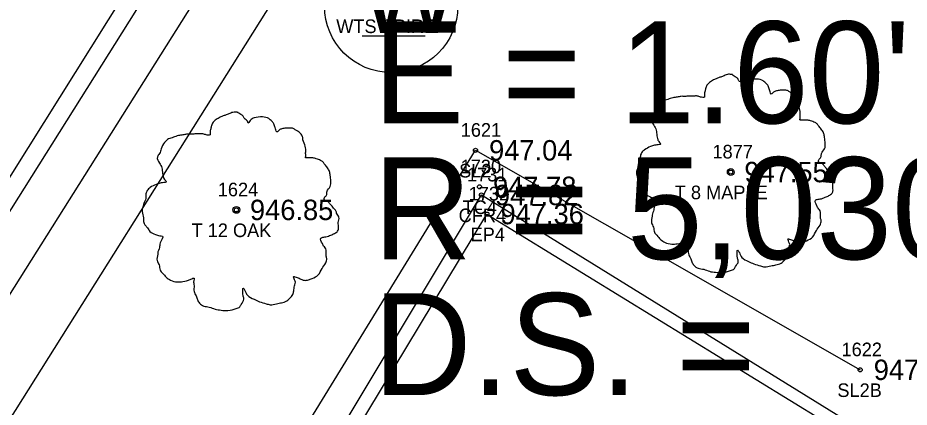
# Model space of a CAD drawing. Extents: x 1575382 to 1578175, y 1099175 to 1101955.
# Drawn here: x 1576548.8 to 1576614.5, y 1099768.1 to 1099796.8 of the extents above; entities that cross this region are included whole.
import ezdxf

# ---------------------------------------------------------------- set-up
doc = ezdxf.new("R2010")
doc.units = 0
for name, color, linetype in [('RD_EX_Conc', 7, 'Continuous'), ('RD_EX_Conc_txCode', 7, 'Continuous'), ('RD_EX_Road', 7, 'Continuous'), ('RD_EX_Road_txCode', 7, 'Continuous'), ('RD_EX_TX_Conc_ELEV', 7, 'Continuous'), ('RD_EX_TX_Road_ELEV', 7, 'Continuous'), ('RD_EX_TX_VEG_ELEV', 7, 'Continuous'), ('RD_EX_UT', 7, 'Continuous'), ('RD_EX_UT_txCode', 7, 'Continuous'), ('RD_EX_VEG', 7, 'Continuous'), ('RD_EX_VEG_txCode', 7, 'Continuous'), ('RD_HC_Cl', 7, 'Continuous'), ('RD_HC_Data', 7, 'Continuous'), ('RD_SMD_Locator', 7, 'Continuous')]:
    doc.layers.add(name, color=color, linetype=linetype)

msp = doc.modelspace()

# ---------------------------------------------------------------- linework, layer by layer
at = {"layer": 'RD_EX_Conc'}
for points in [[(1576450.235, 1099618.334), (1576484.555, 1099677.797), (1576510.13, 1099721.55), (1576536.538, 1099763.936), (1576563.693, 1099807.111), (1576571.964, 1099817.021), (1576576.776, 1099820.054)], [(1576453.647, 1099622.737), (1576455.839, 1099621.557), (1576487.037, 1099675.928), (1576513, 1099720.16), (1576539.031, 1099761.823), (1576566.502, 1099805.381), (1576570.901, 1099812.602)], [(1576460.327, 1099619.053), (1576491.046, 1099673.036), (1576516.278, 1099716.119), (1576543.314, 1099759.418), (1576570.496, 1099802.589), (1576575.596, 1099809.118)], [(1576550.99, 1099730.502), (1576563.183, 1099723.06), (1576566.16, 1099722.72), (1576568.087, 1099724.089), (1576568.344, 1099727.767), (1576566.233, 1099729.776), (1576554.657, 1099736.543), (1576582.962, 1099783.724), (1576613.645, 1099764.773)]]:
    msp.add_lwpolyline(points, dxfattribs=at)
at = {"layer": 'RD_EX_Road'}
for points in [[(1576450.235, 1099618.334), (1576449.119, 1099618.925), (1576483.24, 1099678.307), (1576508.192, 1099720.981), (1576535.391, 1099764.557), (1576562.556, 1099807.864), (1576568.652, 1099815.292), (1576571.434, 1099817.501), (1576576.559, 1099821.017), (1576582.034, 1099822.664), (1576588.157, 1099823.791), (1576596.806, 1099822.845), (1576604.563, 1099819.901), (1576624.361, 1099808.149), (1576638.145, 1099802.713)], [(1576551.225, 1099729.305), (1576562.797, 1099722.393), (1576566.143, 1099721.751), (1576568.705, 1099723.652), (1576569.062, 1099728.001), (1576566.647, 1099730.438), (1576555.914, 1099736.833), (1576583.37, 1099782.321), (1576613.106, 1099764.068)]]:
    msp.add_lwpolyline(points, dxfattribs=at)
at = {"layer": 'RD_EX_UT'}
msp.add_line((1576574.187, 1099795.428), (1576578.816, 1099795.428), dxfattribs=at)
msp.add_circle((1576576.315, 1099797.636), 4.908, dxfattribs=at)
at = {"layer": 'RD_EX_VEG'}
msp.add_lwpolyline([(1576509.475, 1099607.149), (1576506.299, 1099616.087), (1576485.223, 1099628.587), (1576582.526, 1099787.012), (1576610.846, 1099770.862)], dxfattribs=at)
for centre, radius in [((1576601.32, 1099785.411), 0.25), ((1576601.307, 1099785.392), 0.0001), ((1576564.923, 1099782.627), 0.25), ((1576564.911, 1099782.608), 0.0001)]:
    msp.add_circle(centre, radius, dxfattribs=at)
for points in [[(1576601.452, 1099792.578), (1576601.152, 1099792.603), (1576600.827, 1099792.503), (1576600.577, 1099792.403), (1576600.352, 1099792.328), (1576600.127, 1099792.228), (1576599.827, 1099792.053), (1576599.602, 1099791.853), (1576599.477, 1099791.603), (1576599.427, 1099791.379), (1576599.378, 1099791.104), (1576599.378, 1099790.929), (1576599.253, 1099790.904), (1576599.103, 1099790.929), (1576598.853, 1099791.004), (1576598.603, 1099791.004), (1576598.353, 1099791.004), (1576598.003, 1099790.979), (1576597.653, 1099790.979), (1576597.378, 1099790.929), (1576597.054, 1099790.879), (1576596.679, 1099790.754), (1576596.329, 1099790.629), (1576596.029, 1099790.379), (1576595.779, 1099789.904), (1576595.654, 1099789.554), (1576595.504, 1099789.304), (1576595.654, 1099788.855), (1576595.829, 1099788.505), (1576595.854, 1099788.305), (1576595.929, 1099787.88), (1576596.029, 1099787.655), (1576596.154, 1099787.455), (1576596.079, 1099787.43), (1576595.704, 1099787.38), (1576595.404, 1099787.28), (1576594.979, 1099787.055), (1576594.755, 1099786.831), (1576594.655, 1099786.506), (1576594.63, 1099786.156), (1576594.53, 1099785.956), (1576594.455, 1099785.681), (1576594.43, 1099785.606), (1576594.38, 1099785.281), (1576594.48, 1099784.831), (1576594.505, 1099784.482), (1576594.63, 1099784.257), (1576594.78, 1099784.082), (1576594.954, 1099783.832), (1576595.354, 1099783.607), (1576595.679, 1099783.507), (1576595.879, 1099783.482), (1576595.704, 1099782.982), (1576595.654, 1099782.632), (1576595.529, 1099782.233), (1576595.529, 1099782.158), (1576595.479, 1099781.683), (1576595.629, 1099781.358), (1576595.704, 1099780.983), (1576595.879, 1099780.758), (1576596.154, 1099780.458), (1576596.479, 1099780.233), (1576596.979, 1099780.108), (1576597.378, 1099780.133), (1576597.953, 1099780.308), (1576598.203, 1099780.383), (1576598.178, 1099780.208), (1576598.203, 1099779.834), (1576598.203, 1099779.409), (1576598.353, 1099779.084), (1576598.453, 1099778.809), (1576598.603, 1099778.559), (1576598.928, 1099778.334), (1576599.328, 1099778.259), (1576599.752, 1099778.109), (1576600.202, 1099778.034), (1576600.702, 1099778.009), (1576601.302, 1099778.159), (1576601.577, 1099778.284), (1576601.677, 1099778.459), (1576601.876, 1099778.834), (1576601.826, 1099779.059), (1576601.851, 1099779.659), (1576601.951, 1099779.484), (1576602.126, 1099779.134), (1576602.626, 1099778.834), (1576603.026, 1099778.659), (1576603.501, 1099778.509), (1576603.801, 1099778.434), (1576604.275, 1099778.509), (1576604.65, 1099778.584), (1576605.025, 1099778.709), (1576605.325, 1099778.984), (1576605.5, 1099779.259), (1576605.55, 1099779.534), (1576605.625, 1099779.909), (1576605.675, 1099780.083)], [(1576605.675, 1099780.083), (1576605.6, 1099780.258), (1576605.55, 1099780.508), (1576605.625, 1099780.483), (1576605.8, 1099780.433), (1576606.075, 1099780.308), (1576606.3, 1099780.233), (1576606.624, 1099780.258), (1576606.899, 1099780.358), (1576607.349, 1099780.633), (1576607.624, 1099781.108), (1576607.899, 1099781.508), (1576607.974, 1099781.833), (1576607.924, 1099782.058), (1576607.899, 1099782.557), (1576607.699, 1099782.807), (1576607.649, 1099782.932), (1576607.549, 1099783.332), (1576607.624, 1099783.382), (1576607.899, 1099783.432), (1576608.274, 1099783.557), (1576608.549, 1099783.682), (1576608.773, 1099783.857), (1576608.848, 1099784.082), (1576608.823, 1099784.482), (1576608.873, 1099784.881), (1576608.798, 1099785.031), (1576608.698, 1099785.181), (1576608.623, 1099785.381), (1576608.474, 1099785.531), (1576608.374, 1099785.681), (1576608.274, 1099785.781), (1576608.149, 1099785.931), (1576607.974, 1099786.056), (1576607.824, 1099786.106), (1576607.774, 1099786.256), (1576607.924, 1099786.456), (1576607.974, 1099786.556), (1576607.999, 1099786.781), (1576608.224, 1099787.13), (1576608.274, 1099787.53), (1576608.224, 1099787.955), (1576608.174, 1099788.23), (1576608.024, 1099788.505), (1576607.824, 1099788.755), (1576607.699, 1099788.93), (1576607.524, 1099789.055), (1576607.199, 1099789.18), (1576606.949, 1099789.229), (1576606.599, 1099789.229), (1576606.399, 1099789.279), (1576606.424, 1099789.329), (1576606.424, 1099789.479), (1576606.424, 1099789.754), (1576606.349, 1099790.204), (1576606.2, 1099790.704), (1576606.2, 1099790.729), (1576606.1, 1099790.979), (1576605.875, 1099791.179), (1576605.7, 1099791.279), (1576605.5, 1099791.404), (1576605.25, 1099791.429), (1576604.95, 1099791.429), (1576604.675, 1099791.379), (1576604.475, 1099791.279), (1576604.3, 1099791.154), (1576604.225, 1099791.304), (1576604.125, 1099791.603), (1576604.075, 1099791.753), (1576603.926, 1099791.928), (1576603.701, 1099792.128), (1576603.251, 1099792.253), (1576602.626, 1099792.178), (1576602.326, 1099791.978), (1576602.176, 1099791.803), (1576602.126, 1099791.928), (1576601.926, 1099792.128), (1576601.826, 1099792.303), (1576601.652, 1099792.428), (1576601.502, 1099792.528), (1576601.402, 1099792.578)], [(1576565.055, 1099789.794), (1576564.755, 1099789.819), (1576564.43, 1099789.719), (1576564.181, 1099789.619), (1576563.956, 1099789.544), (1576563.731, 1099789.444), (1576563.431, 1099789.27), (1576563.206, 1099789.07), (1576563.081, 1099788.82), (1576563.031, 1099788.595), (1576562.981, 1099788.32), (1576562.981, 1099788.145), (1576562.856, 1099788.12), (1576562.706, 1099788.145), (1576562.456, 1099788.22), (1576562.206, 1099788.22), (1576561.956, 1099788.22), (1576561.607, 1099788.195), (1576561.257, 1099788.195), (1576560.982, 1099788.145), (1576560.657, 1099788.095), (1576560.282, 1099787.97), (1576559.932, 1099787.845), (1576559.633, 1099787.595), (1576559.383, 1099787.121), (1576559.258, 1099786.771), (1576559.108, 1099786.521), (1576559.258, 1099786.071), (1576559.433, 1099785.721), (1576559.458, 1099785.521), (1576559.533, 1099785.096), (1576559.633, 1099784.872), (1576559.757, 1099784.672), (1576559.683, 1099784.647), (1576559.308, 1099784.597), (1576559.008, 1099784.497), (1576558.583, 1099784.272), (1576558.358, 1099784.047), (1576558.258, 1099783.722), (1576558.233, 1099783.372), (1576558.133, 1099783.172), (1576558.058, 1099782.897), (1576558.033, 1099782.822), (1576557.983, 1099782.498), (1576558.083, 1099782.048), (1576558.108, 1099781.698), (1576558.233, 1099781.473), (1576558.383, 1099781.298), (1576558.558, 1099781.048), (1576558.958, 1099780.823), (1576559.283, 1099780.723), (1576559.483, 1099780.698), (1576559.308, 1099780.199), (1576559.258, 1099779.849), (1576559.133, 1099779.449), (1576559.133, 1099779.374), (1576559.083, 1099778.899), (1576559.233, 1099778.574), (1576559.308, 1099778.199), (1576559.483, 1099777.975), (1576559.757, 1099777.675), (1576560.082, 1099777.45), (1576560.582, 1099777.325), (1576560.982, 1099777.35), (1576561.557, 1099777.525), (1576561.807, 1099777.6), (1576561.782, 1099777.425), (1576561.807, 1099777.05), (1576561.807, 1099776.625), (1576561.956, 1099776.3), (1576562.056, 1099776.025), (1576562.206, 1099775.775), (1576562.531, 1099775.551), (1576562.931, 1099775.476), (1576563.356, 1099775.326), (1576563.806, 1099775.251), (1576564.305, 1099775.226), (1576564.905, 1099775.376), (1576565.18, 1099775.501), (1576565.28, 1099775.676), (1576565.48, 1099776.05), (1576565.43, 1099776.275), (1576565.455, 1099776.875), (1576565.555, 1099776.7), (1576565.73, 1099776.35), (1576566.23, 1099776.05), (1576566.629, 1099775.875), (1576567.104, 1099775.725), (1576567.404, 1099775.651), (1576567.879, 1099775.725), (1576568.254, 1099775.8), (1576568.629, 1099775.925), (1576568.928, 1099776.2), (1576569.103, 1099776.475), (1576569.153, 1099776.75), (1576569.228, 1099777.125), (1576569.278, 1099777.3)], [(1576569.278, 1099777.3), (1576569.203, 1099777.475), (1576569.153, 1099777.725), (1576569.228, 1099777.7), (1576569.403, 1099777.65), (1576569.678, 1099777.525), (1576569.903, 1099777.45), (1576570.228, 1099777.475), (1576570.503, 1099777.575), (1576570.953, 1099777.85), (1576571.227, 1099778.324), (1576571.502, 1099778.724), (1576571.577, 1099779.049), (1576571.527, 1099779.274), (1576571.502, 1099779.774), (1576571.302, 1099780.024), (1576571.252, 1099780.149), (1576571.152, 1099780.548), (1576571.227, 1099780.598), (1576571.502, 1099780.648), (1576571.877, 1099780.773), (1576572.152, 1099780.898), (1576572.377, 1099781.073), (1576572.452, 1099781.298), (1576572.427, 1099781.698), (1576572.477, 1099782.098), (1576572.402, 1099782.248), (1576572.302, 1099782.398), (1576572.227, 1099782.598), (1576572.077, 1099782.747), (1576571.977, 1099782.897), (1576571.877, 1099782.997), (1576571.752, 1099783.147), (1576571.577, 1099783.272), (1576571.427, 1099783.322), (1576571.377, 1099783.472), (1576571.527, 1099783.672), (1576571.577, 1099783.772), (1576571.602, 1099783.997), (1576571.827, 1099784.347), (1576571.877, 1099784.747), (1576571.827, 1099785.171), (1576571.777, 1099785.446), (1576571.627, 1099785.721), (1576571.427, 1099785.971), (1576571.302, 1099786.146), (1576571.127, 1099786.271), (1576570.803, 1099786.396), (1576570.553, 1099786.446), (1576570.203, 1099786.446), (1576570.003, 1099786.496), (1576570.028, 1099786.546), (1576570.028, 1099786.696), (1576570.028, 1099786.971), (1576569.953, 1099787.42), (1576569.803, 1099787.92), (1576569.803, 1099787.945), (1576569.703, 1099788.195), (1576569.478, 1099788.395), (1576569.303, 1099788.495), (1576569.103, 1099788.62), (1576568.853, 1099788.645), (1576568.554, 1099788.645), (1576568.279, 1099788.595), (1576568.079, 1099788.495), (1576567.904, 1099788.37), (1576567.829, 1099788.52), (1576567.729, 1099788.82), (1576567.679, 1099788.97), (1576567.529, 1099789.145), (1576567.304, 1099789.345), (1576566.854, 1099789.469), (1576566.23, 1099789.395), (1576565.93, 1099789.195), (1576565.78, 1099789.02), (1576565.73, 1099789.145), (1576565.53, 1099789.345), (1576565.43, 1099789.519), (1576565.255, 1099789.644), (1576565.105, 1099789.744), (1576565.005, 1099789.794)]]:
    msp.add_spline(points, degree=3, dxfattribs=at)
at = {"layer": 'RD_HC_Cl'}
msp.add_arc((1572261.26, 1102442.63), 5030, 327.624377, 330.512487, dxfattribs=at)
at = {"layer": 'RD_SMD_Locator'}
for centre in [(1576582.526, 1099787.012), (1576601.32, 1099785.411), (1576582.819, 1099784.322), (1576582.962, 1099783.724), (1576564.923, 1099782.627), (1576583.37, 1099782.321), (1576610.846, 1099770.862)]:
    msp.add_circle(centre, 0.15, dxfattribs=at)

# ---------------------------------------------------------------- texts
at = {"layer": 'RD_EX_Conc_txCode'}
for s, p in [('1730', (1576581.433, 1099785.322)), ('1731', (1576581.899, 1099784.724)), ('TC4', (1576581.575, 1099782.322)), ('CFR4', (1576581.284, 1099781.724))]:
    msp.add_text(s, height=1, dxfattribs=at).set_placement(p)
at = {"layer": 'RD_EX_Road_txCode'}
for s, p in [('1732', (1576582.024, 1099783.321)), ('EP4', (1576582.165, 1099780.321))]:
    msp.add_text(s, height=1, dxfattribs=at).set_placement(p)
at = {"layer": 'RD_EX_TX_Conc_ELEV'}
for s, p in [('947.78', (1576583.819, 1099783.572)), ('947.82', (1576583.962, 1099782.974))]:
    msp.add_text(s, height=1.5, dxfattribs=at).set_placement(p)
at = {"layer": 'RD_EX_TX_Road_ELEV'}
msp.add_text('947.36', height=1.5, dxfattribs=at).set_placement((1576584.37, 1099781.571))
at = {"layer": 'RD_EX_TX_VEG_ELEV'}
for s, p in [('947.04', (1576583.526, 1099786.262)), ('947.55', (1576602.32, 1099784.661)), ('946.85', (1576565.923, 1099781.877)), ('947.16', (1576611.846, 1099770.112))]:
    msp.add_text(s, height=1.5, dxfattribs=at).set_placement(p)
at = {"layer": 'RD_EX_UT'}
msp.add_text('W', height=6, dxfattribs=at).set_placement((1576573.85, 1099795.636))
at = {"layer": 'RD_EX_UT_txCode'}
msp.add_text('WTS SPIRIT', height=1, dxfattribs=at).set_placement((1576572.275, 1099795.637))
at = {"layer": 'RD_EX_VEG_txCode'}
for s, p in [('1621', (1576581.44, 1099788.012)), ('1877', (1576599.973, 1099786.411)), ('SL2', (1576581.321, 1099785.012)), ('1624', (1576563.553, 1099783.627)), ('T 8 MAPLE', (1576597.198, 1099783.411)), ('T 12 OAK', (1576561.624, 1099780.627)), ('1622', (1576609.476, 1099771.862)), ('SL2B', (1576609.169, 1099768.862))]:
    msp.add_text(s, height=1, dxfattribs=at).set_placement(p)
at = {"layer": 'RD_HC_Data'}
for s, p in [("E = 1.60'", (1576575, 1099789)), ("R = 5,030.00'", (1576575, 1099779)), ('D.S. = ', (1576575, 1099769))]:
    msp.add_text(s, height=7.5, dxfattribs=at).set_placement(p)

doc.saveas('drawing.dxf')
